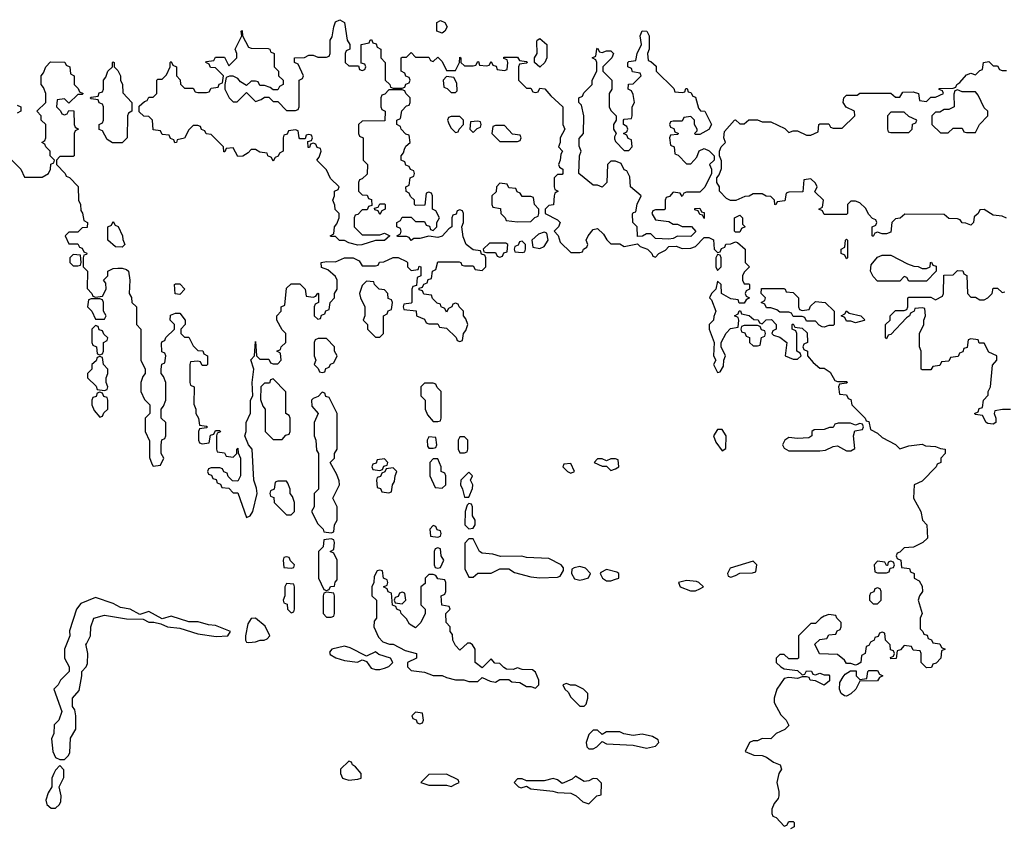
# Model space of a CAD drawing. Header units: inches. Extents: x 2701323 to 2964515, y 494916 to 722124.
# Tile 453 of 656: x 2831629 to 2836060, y 622744 to 626382. Entities that reach past the tile are written whole.
import ezdxf

# ---------------------------------------------------------------- set-up
doc = ezdxf.new("R2010")
doc.units = ezdxf.units.IN
doc.header["$MEASUREMENT"] = 0
doc.layers.add('C8632', color=7, linetype='Continuous')

msp = doc.modelspace()

# ---------------------------------------------------------------- linework, layer by layer
at = {"layer": 'C8632', "color": 2, "elevation": 2}
for points in [[(2831594, 625750), (2831634, 625710), (2831650, 625674), (2831730, 625674), (2831758, 625690), (2831768, 625710), (2831768.4, 625731.6), (2831782, 625738), (2831786, 625750), (2831766, 625770), (2831766, 625790), (2831746, 625810), (2831742, 625822), (2831728, 625830), (2831742, 625838), (2831746, 625850), (2831746, 625910), (2831726, 625930), (2831726, 625950), (2831706, 625970), (2831746, 626010), (2831746, 626050), (2831736.4, 626076.4), (2831726, 626090), (2831726, 626130), (2831736.4, 626143.6), (2831746, 626170), (2831767.3, 626192.7), (2831831.6, 626191.6), (2831838, 626178), (2831854, 626170), (2831858, 626138), (2831874, 626130), (2831874, 626090), (2831892.7, 626072.7), (2831898, 626058), (2831914, 626050), (2831910, 626046), (2831890, 626046), (2831850, 626006), (2831830, 626026), (2831798, 626022), (2831794, 625990), (2831812.7, 625972.7), (2831818, 625958), (2831830, 625954), (2831842, 625958), (2831850, 625974), (2831872.7, 625972.7), (2831874, 625910), (2831878, 625898), (2831894, 625890), (2831878, 625882), (2831874, 625870), (2831874, 625770), (2831870, 625766), (2831810, 625766), (2831794, 625750), (2831794, 625730), (2831834, 625690), (2831838, 625678), (2831852.7, 625672.7), (2831891.6, 625631.6), (2831894, 625570), (2831902, 625550), (2831903.6, 625523.6), (2831911.6, 625511.6), (2831918, 625478), (2831934, 625470), (2831932.7, 625447.3), (2831910, 625446), (2831890, 625426), (2831850, 625426), (2831834, 625410), (2831850, 625374), (2831890, 625374), (2831898, 625358), (2831910, 625354), (2831918, 625338), (2831931.6, 625331.6), (2831930, 625326), (2831918, 625322), (2831914, 625310), (2831914, 625270), (2831934, 625250), (2831932.7, 625172.7), (2831954, 625150), (2831958, 625138), (2831970, 625134), (2832002, 625138), (2832018, 625170), (2832016.4, 625196.4), (2832006, 625210), (2832026, 625230), (2832026, 625250), (2832050, 625262), (2832070, 625264.7), (2832090, 625264.7), (2832110, 625258), (2832118, 625250), (2832124.7, 625210), (2832122, 625150), (2832131.6, 625131.6), (2832134, 625110), (2832154, 625090), (2832154, 625010), (2832174, 624990), (2832174, 624850), (2832194, 624810), (2832194, 624790), (2832183.6, 624776.4), (2832174, 624750), (2832174, 624710), (2832190, 624674), (2832214, 624650), (2832214, 624610), (2832194, 624590), (2832194, 624530), (2832212.7, 624487.3), (2832212.7, 624412.7), (2832223.6, 624383.6), (2832230, 624374), (2832262, 624378), (2832278, 624410), (2832266, 624430), (2832266, 624470), (2832268.4, 624491.6), (2832282, 624498), (2832286, 624510), (2832286, 624570), (2832266, 624590), (2832266, 624630), (2832276.4, 624643.6), (2832286, 624670), (2832286, 624750), (2832276.4, 624776.4), (2832266, 624790), (2832266, 624810), (2832268.4, 624831.6), (2832282, 624838), (2832286, 624870), (2832282, 624882), (2832268.4, 624888.4), (2832267.3, 624927.3), (2832270, 624934), (2832282, 624938), (2832287.3, 624952.7), (2832326, 624990), (2832326, 625010), (2832306, 625030), (2832307.3, 625052.7), (2832330, 625062), (2832350, 625062), (2832374, 625030), (2832374, 625010), (2832354, 624990), (2832354, 624970), (2832370, 624954), (2832390, 624954), (2832410, 624914), (2832430, 624894), (2832452.7, 624892.7), (2832458, 624878), (2832474, 624870), (2832474, 624830), (2832470, 624826), (2832450, 624826), (2832442, 624842), (2832430, 624846), (2832398, 624842), (2832394, 624830), (2832394, 624750), (2832398, 624738), (2832414, 624730), (2832412.7, 624652.7), (2832422, 624630), (2832422, 624610), (2832434, 624590), (2832438, 624558), (2832470, 624554), (2832474, 624550), (2832470, 624546), (2832438, 624542), (2832434, 624530), (2832434, 624490), (2832438, 624478), (2832450, 624474), (2832482, 624478), (2832487.3, 624512.7), (2832502, 624518), (2832510, 624534), (2832530, 624534), (2832532.7, 624527.3), (2832518, 624522), (2832514, 624510), (2832514, 624450), (2832518, 624438), (2832550, 624434), (2832558, 624418), (2832590, 624414), (2832606, 624430), (2832606, 624450), (2832610, 624454), (2832612.7, 624432.7), (2832622, 624410), (2832622, 624330), (2832610, 624306), (2832587.3, 624307.3), (2832567.3, 624327.3), (2832562, 624342), (2832547.3, 624347.3), (2832542, 624362), (2832530, 624366), (2832490, 624366), (2832478, 624362), (2832474, 624350), (2832478, 624338), (2832492.7, 624332.7), (2832498, 624318), (2832512.7, 624312.7), (2832518, 624298), (2832532.7, 624292.7), (2832538, 624278), (2832570, 624274), (2832590, 624254), (2832610, 624254), (2832650, 624142), (2832666, 624150), (2832678, 624170), (2832698, 624250), (2832694.6, 624274.6), (2832682, 624310), (2832675.3, 624450), (2832658, 624470), (2832642, 624510), (2832648, 624530), (2832648.7, 624570), (2832668.4, 624611.6), (2832668, 624670), (2832678, 624690), (2832675.3, 624750), (2832682, 624810), (2832668.9, 624851.1), (2832686, 624870), (2832690, 624934), (2832694, 624870), (2832710, 624854), (2832750, 624854), (2832758, 624838), (2832770, 624834), (2832790, 624834), (2832806, 624850), (2832802, 624882), (2832786, 624890), (2832802, 624898), (2832806, 624910), (2832826, 624930), (2832826, 624970), (2832810, 624986), (2832786, 625030), (2832786, 625050), (2832806, 625070), (2832806, 625090), (2832822, 625098), (2832830, 625174), (2832850, 625194), (2832890, 625194), (2832914, 625170), (2832918, 625138), (2832950, 625134), (2832962, 625138), (2832970, 625152), (2832974, 625150), (2832974, 625110), (2832958, 625102), (2832954, 625090), (2832954, 625050), (2832970, 625034), (2832982, 625038), (2832987.3, 625052.7), (2833002, 625058), (2833007.3, 625072.7), (2833022, 625078), (2833026, 625110), (2833046, 625130), (2833046, 625150), (2833058, 625170), (2833058, 625210), (2833050, 625226), (2833016.4, 625256.4), (2832987.3, 625267.3), (2832986, 625290), (2833010, 625294), (2833050, 625292), (2833090, 625311.3), (2833130, 625311.3), (2833156.9, 625296.9), (2833170, 625274), (2833230, 625274), (2833242, 625278), (2833248.4, 625291.6), (2833267.3, 625292.7), (2833310, 625312), (2833331.6, 625311.6), (2833370, 625294), (2833374, 625290), (2833374, 625270), (2833390, 625254), (2833422, 625258), (2833427.3, 625272.7), (2833434, 625270), (2833434, 625230), (2833418, 625222), (2833414, 625186), (2833398, 625182), (2833394, 625170), (2833394, 625110), (2833390, 625106), (2833358, 625102), (2833354, 625090), (2833358, 625078), (2833412.7, 625072.7), (2833414, 625050), (2833450, 625034), (2833458, 625018), (2833470, 625014), (2833510, 625014), (2833518, 624998), (2833550, 624994), (2833592.7, 624952.7), (2833598, 624938), (2833610, 624934), (2833622, 624938), (2833626, 624970), (2833636.4, 624983.6), (2833646, 625010), (2833636.4, 625036.4), (2833626, 625050), (2833626, 625070), (2833606, 625090), (2833602, 625102), (2833590, 625106), (2833578, 625102), (2833574, 625090), (2833558, 625082), (2833550, 625066), (2833542, 625082), (2833526, 625090), (2833522, 625102), (2833507.3, 625107.3), (2833487.3, 625127.3), (2833482, 625142), (2833447.3, 625147.3), (2833442, 625162), (2833427.3, 625167.3), (2833426, 625174), (2833442, 625178), (2833447.3, 625192.7), (2833462, 625198), (2833467.3, 625212.7), (2833482, 625218), (2833486, 625250), (2833502, 625258), (2833510, 625292), (2833607.3, 625292.7), (2833614, 625290), (2833618, 625278), (2833630, 625274), (2833670, 625274), (2833678, 625258), (2833710, 625254), (2833726, 625270), (2833726, 625310), (2833722, 625322), (2833707.3, 625327.3), (2833702, 625342), (2833670, 625346), (2833638, 625370), (2833625.2, 625405.2), (2833618, 625450), (2833626, 625470), (2833626, 625510), (2833622, 625522), (2833610, 625526), (2833598, 625522), (2833592.7, 625507.3), (2833578, 625502), (2833574, 625490), (2833574, 625450), (2833559.6, 625440.4), (2833530, 625408), (2833510, 625402), (2833470, 625408.7), (2833430, 625398), (2833402, 625398), (2833390, 625388), (2833382, 625402), (2833370, 625406), (2833330, 625406), (2833326, 625410), (2833342, 625418), (2833346, 625430), (2833342, 625442), (2833326, 625450), (2833326, 625470), (2833342, 625478), (2833350, 625494), (2833390, 625494), (2833410, 625474), (2833450, 625474), (2833458, 625458), (2833472.7, 625452.7), (2833478, 625438), (2833490, 625434), (2833506, 625450), (2833506, 625470), (2833518, 625490), (2833502, 625522), (2833486, 625530), (2833486, 625590), (2833482, 625602), (2833470, 625606), (2833458, 625602), (2833452.7, 625547.3), (2833410, 625546), (2833406, 625550), (2833406, 625570), (2833387.3, 625587.3), (2833382, 625602), (2833368.4, 625608.4), (2833366, 625630), (2833382, 625638), (2833386, 625670), (2833402, 625678), (2833406, 625690), (2833402, 625702), (2833387.3, 625707.3), (2833382, 625722), (2833367.3, 625727.3), (2833362, 625742), (2833346, 625750), (2833346, 625770), (2833356.4, 625783.6), (2833360.4, 625799.6), (2833367.3, 625812.7), (2833386, 625830), (2833382, 625862), (2833367.3, 625867.3), (2833346, 625890), (2833342, 625902), (2833326, 625910), (2833326, 625930), (2833342, 625938), (2833348.7, 625971.3), (2833370, 625994), (2833382, 625998), (2833386, 626010), (2833386, 626030), (2833366, 626050), (2833362, 626062), (2833350, 626066), (2833290, 626066), (2833272.7, 626047.3), (2833258, 626042), (2833254, 626030), (2833254, 625990), (2833258, 625978), (2833274, 625970), (2833272.7, 625927.3), (2833170, 625926), (2833154, 625910), (2833154, 625870), (2833158, 625858), (2833174, 625850), (2833174, 625750), (2833194, 625730), (2833192.7, 625687.3), (2833170, 625666), (2833158, 625662), (2833154, 625650), (2833154, 625610), (2833170, 625594), (2833192.7, 625592.7), (2833198, 625578), (2833212.7, 625572.7), (2833214, 625546), (2833198, 625542), (2833192.7, 625527.3), (2833170, 625526), (2833150, 625506), (2833138, 625502), (2833134, 625490), (2833134, 625450), (2833170, 625414), (2833250, 625414), (2833270, 625422), (2833294, 625410), (2833270, 625388), (2833230, 625388), (2833168.4, 625368.4), (2833150, 625368), (2833110, 625378), (2833090, 625388), (2833068.4, 625388.4), (2833050, 625406), (2833030, 625406), (2833026, 625410), (2833042, 625418), (2833046, 625450), (2833056.4, 625463.6), (2833066, 625490), (2833066, 625510), (2833048.4, 625528.4), (2833047.3, 625547.3), (2833038, 625570), (2833046, 625590), (2833046, 625610), (2833062, 625618), (2833066, 625630), (2833027.3, 625667.3), (2833010, 625706), (2832966, 625750), (2832976.4, 625763.6), (2832986, 625790), (2832982, 625802), (2832967.3, 625807.3), (2832962, 625822), (2832950, 625826), (2832938, 625822), (2832932.7, 625807.3), (2832927.3, 625807.3), (2832926, 625834), (2832942, 625838), (2832946, 625850), (2832942, 625862), (2832930, 625866), (2832918, 625862), (2832914, 625846), (2832890, 625846), (2832886, 625850), (2832882, 625882), (2832870, 625886), (2832838, 625882), (2832832.7, 625867.3), (2832818, 625862), (2832814, 625850), (2832814, 625790), (2832798, 625782), (2832792.7, 625767.3), (2832778, 625762), (2832770, 625746), (2832762, 625762), (2832746, 625770), (2832742, 625782), (2832710, 625786), (2832690, 625798), (2832670, 625798), (2832656.9, 625783.1), (2832632.7, 625767.3), (2832610, 625766), (2832590, 625806), (2832558, 625802), (2832552.7, 625787.3), (2832547.3, 625787.3), (2832546, 625810), (2832490, 625866), (2832468.4, 625868.4), (2832462, 625882), (2832447.3, 625887.3), (2832442, 625902), (2832430, 625906), (2832410, 625906), (2832390, 625886), (2832371.1, 625848.9), (2832338, 625842), (2832334, 625830), (2832327.3, 625827.3), (2832322, 625842), (2832307.3, 625847.3), (2832302, 625862), (2832270, 625866), (2832262, 625882), (2832230, 625886), (2832226, 625930), (2832210, 625946), (2832188.4, 625948.4), (2832167.3, 625967.3), (2832167.3, 625992.7), (2832190, 626014), (2832202, 626018), (2832210, 626034), (2832230, 626034), (2832246, 626050), (2832246, 626110), (2832250, 626114), (2832270, 626114), (2832290, 626134), (2832306, 626170), (2832306, 626190), (2832310, 626194), (2832318, 626178), (2832334, 626170), (2832334, 626130), (2832351.6, 626111.6), (2832352.7, 626092.7), (2832370, 626074), (2832410, 626074), (2832418, 626058), (2832430, 626054), (2832470, 626054), (2832482, 626058), (2832490, 626074), (2832522, 626078), (2832527.3, 626092.7), (2832542, 626098), (2832546, 626130), (2832510, 626166), (2832487.3, 626167.3), (2832482, 626182), (2832466, 626190), (2832470, 626194), (2832502, 626198), (2832510, 626214), (2832550, 626214), (2832570, 626174), (2832606, 626210), (2832606, 626230), (2832598, 626250), (2832628, 626310), (2832626, 626330), (2832630, 626334), (2832632, 626310), (2832658, 626258), (2832670, 626254), (2832747.3, 626252.7), (2832754, 626250), (2832758, 626238), (2832774, 626230), (2832774, 626170), (2832794, 626150), (2832794, 626130), (2832814, 626110), (2832814, 626090), (2832798, 626082), (2832790, 626066), (2832770, 626066), (2832756.4, 626076.4), (2832730, 626086), (2832710, 626086), (2832702, 626102), (2832690, 626106), (2832670, 626106), (2832650, 626086), (2832623.1, 626103.1), (2832610, 626118), (2832590, 626128), (2832572.7, 626127.3), (2832558, 626122), (2832552, 626090), (2832552, 626070), (2832572, 626030), (2832590, 626012), (2832607.3, 626012.7), (2832650, 626054), (2832690, 626014), (2832716.4, 626023.6), (2832730, 626034), (2832750, 626034), (2832770, 626014), (2832790, 626014), (2832830, 625974), (2832870, 625974), (2832882, 625978), (2832886, 625990), (2832886, 626110), (2832902, 626118), (2832906, 626130), (2832882, 626182), (2832866, 626190), (2832866, 626210), (2832910, 626212), (2832930, 626222), (2832950, 626222), (2832970, 626214), (2833010, 626214), (2833022, 626218), (2833026, 626230), (2833026, 626290), (2833034.6, 626305.4), (2833042, 626350), (2833050, 626372), (2833070, 626382), (2833091.3, 626370), (2833102, 626290), (2833114, 626270), (2833114, 626250), (2833098, 626242), (2833094, 626230), (2833094, 626190), (2833110, 626174), (2833154, 626174), (2833158, 626158), (2833170, 626154), (2833182, 626158), (2833186, 626170), (2833182, 626182), (2833166, 626186), (2833166, 626270), (2833202, 626278), (2833206, 626290), (2833212.7, 626292.7), (2833218, 626278), (2833232.7, 626272.7), (2833238, 626258), (2833254, 626250), (2833254, 626210), (2833274, 626190), (2833274, 626110), (2833294, 626090), (2833298, 626078), (2833310, 626074), (2833350, 626074), (2833362, 626078), (2833367.3, 626092.7), (2833382, 626098), (2833386, 626110), (2833382, 626122), (2833367.3, 626127.3), (2833362, 626142), (2833346, 626150), (2833346, 626210), (2833350, 626214), (2833370, 626214), (2833390, 626234), (2833410, 626214), (2833470, 626214), (2833478, 626198), (2833490, 626194), (2833510, 626214), (2833530, 626194), (2833550, 626154), (2833590, 626154), (2833608, 626190), (2833610, 626214), (2833614, 626210), (2833614, 626190), (2833630, 626174), (2833670, 626174), (2833682, 626178), (2833690, 626194), (2833694, 626194), (2833698, 626178), (2833730, 626174), (2833742, 626178), (2833750, 626194), (2833758, 626178), (2833772.7, 626172.7), (2833778, 626158), (2833810, 626154), (2833822, 626158), (2833826, 626190), (2833822, 626202), (2833807.3, 626207.3), (2833807.3, 626212.7), (2833870, 626214), (2833878, 626198), (2833910, 626194), (2833914, 626190), (2833910, 626186), (2833878, 626182), (2833874, 626170), (2833874, 626110), (2833910, 626074), (2833930, 626074), (2833938, 626058), (2833950, 626054), (2833962, 626058), (2833970, 626074), (2833991.6, 626071.6), (2834019.6, 626039.6), (2834074, 625990), (2834074, 625910), (2834082, 625890), (2834062, 625850), (2834062, 625830), (2834054, 625810), (2834072, 625790), (2834063.6, 625776.4), (2834062, 625750), (2834054, 625730), (2834058, 625718), (2834074, 625710), (2834074, 625690), (2834070, 625686), (2834050, 625686), (2834034, 625670), (2834034, 625630), (2834038, 625618), (2834052, 625610), (2834038, 625602), (2834034, 625590), (2834031.6, 625548.4), (2834010, 625546), (2833994, 625530), (2833994, 625510), (2834050, 625482), (2834062, 625470), (2834054, 625450), (2834034, 625430), (2834051.6, 625411.6), (2834061, 625381), (2834110, 625334), (2834150, 625334), (2834162, 625338), (2834166, 625350), (2834182, 625358), (2834186, 625370), (2834178, 625390), (2834188, 625410), (2834210, 625438), (2834230, 625442), (2834256.9, 625416.9), (2834271.6, 625391.6), (2834290, 625374), (2834330, 625374), (2834350, 625362), (2834410, 625374), (2834422, 625362), (2834454, 625350), (2834474, 625330), (2834478, 625318), (2834490, 625314), (2834506, 625330), (2834534.6, 625345.4), (2834550, 625362), (2834583.6, 625363.6), (2834610, 625352), (2834650, 625354), (2834670, 625362), (2834710, 625402), (2834730, 625402), (2834751.1, 625391.1), (2834754, 625350), (2834770, 625334), (2834782, 625338), (2834787.3, 625352.7), (2834802, 625358), (2834807.3, 625372.7), (2834830, 625374), (2834850, 625382), (2834859.6, 625379.6), (2834894, 625350), (2834894, 625290), (2834914, 625270), (2834890, 625246), (2834882, 625230), (2834882, 625210), (2834890, 625194), (2834910, 625194), (2834914, 625190), (2834914, 625170), (2834898, 625162), (2834894, 625150), (2834898, 625138), (2834914, 625130), (2834898, 625122), (2834890, 625106), (2834867.3, 625107.3), (2834862, 625122), (2834830, 625126), (2834788, 625150), (2834786, 625190), (2834770, 625206), (2834762, 625170), (2834742, 625150), (2834734, 625130), (2834742, 625122), (2834762, 625070), (2834752.7, 625047.3), (2834752, 625030), (2834732, 625010), (2834732, 624990), (2834754, 624930), (2834752, 624870), (2834762, 624850), (2834752, 624830), (2834770, 624794), (2834782, 624798), (2834796.4, 624823.6), (2834798, 624850), (2834806, 624870), (2834786, 624910), (2834786, 624930), (2834808.4, 624971.6), (2834827.3, 624992.7), (2834862, 624998), (2834866, 625030), (2834862, 625042), (2834846, 625050), (2834862, 625058), (2834867.3, 625072.7), (2834872.7, 625072.7), (2834878, 625058), (2834911.6, 625051.6), (2834932.7, 625032.7), (2834951.6, 625031.6), (2834958, 625018), (2834970, 625014), (2834988.4, 625031.6), (2835012.7, 625032.7), (2835034, 625010), (2835034, 624990), (2835018, 624982), (2835014, 624970), (2835022, 624962), (2835050, 624954), (2835082, 624930), (2835074, 624870), (2835110, 624854), (2835130, 624854), (2835146, 624870), (2835142, 624882), (2835126, 624890), (2835126, 624970), (2835122, 624982), (2835106, 624990), (2835106, 625010), (2835110, 625014), (2835118, 624998), (2835150, 624994), (2835172.7, 624972.7), (2835174, 624930), (2835158, 624922), (2835154, 624910), (2835158, 624898), (2835174, 624890), (2835174, 624870), (2835199.6, 624839.6), (2835230, 624814), (2835250, 624814), (2835276.9, 624796.9), (2835298, 624758), (2835310, 624754), (2835350, 624754), (2835354, 624750), (2835350, 624746), (2835318, 624742), (2835314, 624730), (2835318, 624698), (2835350, 624694), (2835358, 624678), (2835370, 624674), (2835374, 624650), (2835434, 624590), (2835438, 624578), (2835450, 624574), (2835458, 624538), (2835490, 624522), (2835510, 624502), (2835570.9, 624470.9), (2835590, 624452), (2835630, 624464.7), (2835690, 624472), (2835705.4, 624465.4), (2835750, 624462), (2835772.7, 624452.7), (2835794, 624450), (2835794, 624430), (2835774, 624410), (2835774, 624390), (2835758, 624382), (2835754, 624370), (2835690, 624306), (2835654, 624290), (2835652, 624230), (2835684.7, 624170), (2835692, 624130), (2835712, 624110), (2835714, 624050), (2835694, 624030), (2835651.6, 624008.4), (2835610, 624006), (2835590, 623986), (2835578, 623982), (2835574, 623970), (2835578, 623958), (2835594, 623950), (2835598, 623918), (2835632.7, 623912.7), (2835638, 623898), (2835654, 623890), (2835654, 623870), (2835676.9, 623856.9), (2835690, 623834), (2835691.3, 623810), (2835678, 623790), (2835672, 623770), (2835691, 623710), (2835682, 623690), (2835682, 623642), (2835694, 623630), (2835698, 623618), (2835712.7, 623612.7), (2835718, 623598), (2835732.7, 623592.7), (2835738, 623578), (2835770, 623574), (2835778, 623558), (2835794, 623550), (2835778, 623542), (2835774, 623510), (2835752.7, 623487.3), (2835738, 623482), (2835732.7, 623467.3), (2835710, 623466), (2835686, 623490), (2835686, 623530), (2835682, 623542), (2835650, 623546), (2835642, 623562), (2835610, 623566), (2835592.7, 623547.3), (2835578, 623542), (2835572.7, 623507.3), (2835550, 623506), (2835547.3, 623512.7), (2835562, 623518), (2835566, 623530), (2835562, 623542), (2835547.3, 623547.3), (2835546, 623570), (2835526, 623590), (2835522, 623622), (2835510, 623626), (2835498, 623622), (2835492.7, 623607.3), (2835478, 623602), (2835474, 623590), (2835458, 623582), (2835450, 623566), (2835438, 623562), (2835434, 623530), (2835418, 623522), (2835414, 623490), (2835399.6, 623480.4), (2835390, 623478), (2835370, 623486), (2835350, 623486), (2835340.4, 623500.4), (2835310, 623526), (2835228.4, 623528.4), (2835207.3, 623572.7), (2835230, 623594), (2835262, 623598), (2835270, 623614), (2835302, 623618), (2835307.3, 623632.7), (2835322, 623638), (2835326, 623650), (2835326, 623670), (2835306, 623690), (2835302, 623702), (2835270, 623706), (2835250, 623698), (2835234, 623690), (2835210, 623666), (2835190, 623666), (2835134, 623610), (2835134, 623510), (2835130, 623506), (2835090, 623506), (2835070, 623526), (2835050, 623526), (2835034, 623510), (2835034, 623490), (2835054, 623470), (2835070, 623462), (2835130, 623454), (2835150, 623434), (2835162, 623438), (2835170, 623452), (2835191.6, 623451.6), (2835198, 623438), (2835210, 623434), (2835230, 623442), (2835250, 623434), (2835270, 623434), (2835274, 623430), (2835272.7, 623407.3), (2835250, 623388), (2835210, 623408), (2835186, 623410), (2835182, 623422), (2835170, 623426), (2835150, 623426), (2835130, 623418), (2835090, 623422), (2835070, 623418), (2835036, 623370), (2835024.7, 623330), (2835024.7, 623310), (2835054.4, 623254.4), (2835078, 623230), (2835090, 623206), (2835071.6, 623188.4), (2835034, 623170), (2835010, 623146), (2834970, 623148), (2834950, 623138), (2834930, 623138), (2834914, 623130), (2834894, 623090), (2834932.7, 623072.7), (2834970, 623072), (2834990, 623064.7), (2835022, 623042), (2835052, 623030), (2835058, 623010), (2835044.7, 622990), (2835036, 622950), (2835046, 622910), (2835044.7, 622890), (2835042, 622878), (2835023.6, 622856.4), (2835014, 622830), (2835014, 622810), (2835018, 622798), (2835032.7, 622792.7), (2835070, 622754), (2835082, 622758), (2835090, 622774), (2835110, 622774), (2835114, 622770), (2835114, 622750), (2835098, 622742)], [(2836070, 625488.7), (2836050, 625498), (2836010, 625502), (2835970, 625528), (2835950, 625526), (2835942, 625510), (2835924.7, 625495.3), (2835922, 625470), (2835910, 625458), (2835887.3, 625467.3), (2835870, 625468), (2835862, 625482), (2835850, 625486), (2835810, 625488), (2835790, 625506), (2835612.7, 625507.3), (2835591.6, 625488.4), (2835570, 625486), (2835554, 625470), (2835550, 625426), (2835530, 625418), (2835510, 625418), (2835490, 625426), (2835478, 625422), (2835470, 625406), (2835466, 625410), (2835466, 625450), (2835482, 625458), (2835486, 625470), (2835482, 625482), (2835467.3, 625487.3), (2835450, 625506), (2835434.6, 625534.6), (2835410, 625558), (2835390, 625566), (2835370, 625566), (2835354, 625550), (2835354, 625510), (2835350, 625506), (2835250, 625506), (2835242, 625522), (2835226, 625530), (2835242, 625538), (2835246, 625570), (2835207.3, 625607.3), (2835218, 625630), (2835210, 625646), (2835190, 625666), (2835158, 625662), (2835152.7, 625607.3), (2835090, 625606), (2835078, 625602), (2835072.7, 625567.3), (2835038, 625562), (2835031.6, 625548.4), (2835028, 625550), (2835026, 625570), (2835010, 625586), (2834988.4, 625588.4), (2834970, 625598), (2834930, 625598), (2834911.6, 625588.4), (2834892.7, 625587.3), (2834851.6, 625568.4), (2834828.4, 625568.4), (2834810, 625578), (2834778, 625610), (2834778, 625630), (2834766, 625650), (2834766, 625670), (2834776.4, 625683.6), (2834787.3, 625712.7), (2834787.3, 625747.3), (2834778, 625770), (2834778, 625790), (2834786, 625810), (2834806, 625830), (2834798, 625850), (2834800.4, 625879.6), (2834846, 625930), (2834850, 625932), (2834870, 625914), (2834890, 625914), (2834910, 625932), (2834950, 625932), (2834970, 625922), (2835010, 625922), (2835072.7, 625892.7), (2835090, 625874), (2835110, 625882), (2835130, 625882), (2835170, 625862), (2835190, 625862), (2835222, 625878), (2835226, 625910), (2835230, 625914), (2835270, 625914), (2835278, 625898), (2835290, 625894), (2835330, 625894), (2835388, 625950), (2835386, 625970), (2835349, 625989), (2835335.3, 626010), (2835338, 626030), (2835350, 626042), (2835398, 626042), (2835410, 626052), (2835550, 626051.3), (2835570, 626034), (2835590, 626034), (2835604, 626056), (2835650, 626058), (2835674, 626050), (2835678, 626018), (2835710, 626014), (2835730, 626034), (2835750, 626034), (2835786, 626050), (2835782, 626062), (2835767.3, 626067.3), (2835767.3, 626072.7), (2835830, 626074), (2835842, 626078), (2835846, 626090), (2835860.4, 626099.6), (2835890, 626134), (2835910, 626142), (2835930, 626134), (2835950, 626154), (2835962, 626158), (2835966, 626190), (2835990, 626194), (2836010, 626174), (2836030, 626174), (2836038, 626158), (2836050, 626154), (2836070, 626154)], [(2831618, 625998), (2831634, 625990), (2831634, 625970), (2831618, 625962)], [(2836088.4, 624628.4), (2836051.6, 624628.4), (2836018, 624622), (2836014, 624610), (2836022, 624590), (2836022, 624570), (2836010, 624562), (2835985.2, 624565.2), (2835978, 624570), (2835962, 624602), (2835930, 624606), (2835926, 624610), (2835942, 624618), (2835947.3, 624632.7), (2835962, 624638), (2835966, 624670), (2835987.3, 624692.7), (2835988, 624710), (2835998, 624730), (2836007.3, 624827.3), (2836026, 624850), (2836026, 624870), (2835990, 624886), (2835970, 624926), (2835947.3, 624927.3), (2835942, 624942), (2835910, 624946), (2835898, 624942), (2835892.7, 624907.3), (2835878, 624902), (2835872.7, 624887.3), (2835858, 624882), (2835852.7, 624867.3), (2835818, 624862), (2835810, 624846), (2835778, 624842), (2835770, 624826), (2835738, 624822), (2835730, 624806), (2835690, 624806), (2835686, 624810), (2835686, 624890), (2835678, 624910), (2835678, 624970), (2835698, 625010), (2835698, 625030), (2835706, 625050), (2835702, 625082), (2835690, 625086), (2835658, 625082), (2835654, 625070), (2835638, 625062), (2835634, 625050), (2835619.6, 625040.4), (2835550, 624966), (2835538, 624962), (2835530, 624946), (2835526, 624950), (2835526, 625010), (2835546, 625030), (2835546, 625050), (2835570, 625074), (2835610, 625074), (2835622, 625078), (2835626, 625090), (2835626, 625130), (2835630, 625134), (2835730, 625134), (2835750, 625122), (2835782, 625138), (2835786, 625150), (2835787.3, 625232.7), (2835830, 625234), (2835850, 625254), (2835872.7, 625252.7), (2835878, 625238), (2835891.6, 625231.6), (2835894, 625150), (2835910, 625134), (2835930, 625134), (2835950, 625122), (2835970, 625122), (2835986, 625130), (2836006, 625150), (2836010, 625174), (2836030, 625174), (2836050, 625154), (2836062, 625158)]]:
    msp.add_lwpolyline(points, dxfattribs=at)
for points in [[(2833530, 626322), (2833506, 626330), (2833506, 626370), (2833522, 626378), (2833542, 626370), (2833552, 626350), (2833542, 626330)], [(2834610, 626054), (2834622, 626058), (2834627.3, 626072.7), (2834632.7, 626072.7), (2834638, 626058), (2834650, 626054), (2834658, 626038), (2834670, 626034), (2834683.6, 625983.6), (2834692.7, 625972.7), (2834712, 625970), (2834742, 625910), (2834730, 625888), (2834690, 625866), (2834670, 625866), (2834666, 625870), (2834678, 625882), (2834678, 625890), (2834666, 625910), (2834666, 625930), (2834650, 625946), (2834618, 625942), (2834610, 625926), (2834570, 625926), (2834558, 625922), (2834554, 625910), (2834558, 625898), (2834572.7, 625892.7), (2834578, 625878), (2834594, 625870), (2834590, 625866), (2834558, 625862), (2834554, 625850), (2834558, 625818), (2834574, 625810), (2834578, 625778), (2834592.7, 625772.7), (2834630, 625734), (2834650, 625734), (2834676.4, 625763.6), (2834687.3, 625792.7), (2834710, 625802), (2834731.6, 625791.6), (2834754, 625770), (2834754, 625750), (2834734, 625730), (2834742, 625710), (2834742, 625690), (2834711.6, 625628.4), (2834690, 625606), (2834630, 625606), (2834618, 625602), (2834610, 625586), (2834602, 625602), (2834570, 625606), (2834552.7, 625587.3), (2834538, 625582), (2834534, 625570), (2834534, 625530), (2834530, 625526), (2834490, 625526), (2834478, 625522), (2834474, 625510), (2834490, 625482), (2834550, 625474), (2834570, 625462), (2834590, 625462), (2834610, 625452), (2834651.6, 625451.6), (2834671.3, 625428.7), (2834650, 625406), (2834590, 625408), (2834570, 625398), (2834550, 625395.3), (2834490, 625398), (2834470, 625418), (2834450, 625418), (2834431.6, 625408.4), (2834410, 625406), (2834408, 625450), (2834388, 625470), (2834387.3, 625507.3), (2834390, 625514), (2834402, 625518), (2834408.4, 625551.6), (2834426, 625590), (2834378, 625630), (2834375.3, 625675.3), (2834362, 625702), (2834350, 625706), (2834335.3, 625735.3), (2834310, 625746), (2834290, 625746), (2834274, 625730), (2834271.3, 625650), (2834250, 625628), (2834230, 625638), (2834210, 625638), (2834146, 625690), (2834148.7, 625770), (2834155.3, 625790), (2834147.3, 625812.7), (2834147.3, 625847.3), (2834166, 625870), (2834168, 625950), (2834158, 625998), (2834146, 626010), (2834146, 626030), (2834162, 626038), (2834167.3, 626052.7), (2834206, 626090), (2834206, 626110), (2834226, 626150), (2834226, 626190), (2834222, 626202), (2834206, 626210), (2834222, 626218), (2834226, 626250), (2834230, 626254), (2834238, 626238), (2834250, 626234), (2834270, 626242), (2834290, 626242), (2834302, 626230), (2834294, 626210), (2834254, 626170), (2834254, 626150), (2834294, 626110), (2834294, 626070), (2834282, 626050), (2834282, 625990), (2834290, 625974), (2834314, 625950), (2834314, 625930), (2834302, 625910), (2834302, 625890), (2834314, 625870), (2834305.4, 625854.6), (2834305.4, 625845.4), (2834310, 625834), (2834350, 625794), (2834370, 625794), (2834386, 625810), (2834382, 625842), (2834367.3, 625847.3), (2834362, 625862), (2834346, 625870), (2834362, 625878), (2834366, 625890), (2834362, 625902), (2834346, 625910), (2834346, 625930), (2834350, 625934), (2834382, 625938), (2834386, 625950), (2834386, 625990), (2834395.3, 626010), (2834390, 626046), (2834382, 626062), (2834368, 626070), (2834368.4, 626091.6), (2834390, 626094), (2834426, 626130), (2834422, 626142), (2834387.3, 626147.3), (2834382, 626162), (2834366, 626170), (2834366, 626190), (2834370, 626194), (2834402, 626198), (2834408, 626230), (2834428, 626270), (2834422, 626310), (2834430, 626331.3), (2834452, 626330), (2834462, 626310), (2834462, 626250), (2834454, 626230), (2834458, 626198), (2834470, 626194), (2834492.7, 626172.7), (2834494, 626150), (2834572.7, 626072.7), (2834578, 626058)], [(2833970, 626168), (2833946, 626190), (2833946, 626210), (2833958, 626230), (2833956.4, 626283.6), (2833958, 626290), (2833970, 626298), (2834002, 626270), (2834002, 626210), (2833992, 626190)], [(2832047.3, 625827.3), (2832023.1, 625843.1), (2832002, 625882), (2831987.3, 625887.3), (2831986, 625910), (2832002, 625918), (2832006, 625930), (2832006, 625990), (2832002, 626002), (2831987.3, 626007.3), (2831982, 626022), (2831950, 626026), (2831946, 626030), (2831950, 626034), (2831982, 626038), (2831987.3, 626052.7), (2832002, 626058), (2832006, 626070), (2832006, 626110), (2832016.4, 626123.6), (2832026, 626150), (2832046, 626170), (2832046, 626190), (2832050, 626192), (2832054, 626190), (2832054, 626170), (2832070, 626154), (2832082, 626130), (2832082, 626110), (2832092, 626090), (2832092.7, 626052.7), (2832134, 626010), (2832134, 625970), (2832118, 625962), (2832114, 625950), (2832112, 625850), (2832090, 625828)], [(2833550, 626126), (2833534, 626110), (2833538, 626078), (2833552.7, 626072.7), (2833570, 626054), (2833590, 626054), (2833598, 626062), (2833596.4, 626096.4), (2833582, 626122)], [(2835850, 626066), (2835838, 626062), (2835832.7, 626047.3), (2835834, 625990), (2835810, 625978), (2835790, 625978), (2835770, 625966), (2835750, 625966), (2835734, 625950), (2835734, 625910), (2835772.7, 625872.7), (2835807.3, 625872.7), (2835830, 625894), (2835870, 625894), (2835878, 625878), (2835890, 625874), (2835930, 625874), (2835948, 625910), (2835986, 625950), (2835986, 625970), (2835970, 625986), (2835943.1, 626043.1), (2835930, 626058), (2835870, 626058)], [(2833610, 625946), (2833570, 625946), (2833558, 625942), (2833554, 625930), (2833562, 625910), (2833570, 625894), (2833590, 625874), (2833602, 625878), (2833606, 625890), (2833626, 625910), (2833626, 625930)], [(2833690, 625926), (2833658, 625922), (2833654, 625890), (2833670, 625874), (2833687.3, 625892.7), (2833702, 625898), (2833706, 625910), (2833702, 625922)], [(2835610, 625966), (2835550, 625966), (2835534, 625950), (2835534, 625890), (2835538, 625878), (2835550, 625874), (2835630, 625874), (2835646, 625890), (2835647.3, 625912.7), (2835662, 625918), (2835666, 625930), (2835630, 625946)], [(2833810, 625906), (2833770, 625906), (2833758, 625902), (2833754, 625870), (2833790, 625834), (2833870, 625834), (2833882, 625838), (2833886, 625850), (2833882, 625862), (2833847.3, 625867.3)], [(2833790, 625646), (2833774, 625630), (2833772.7, 625607.3), (2833754, 625590), (2833754, 625550), (2833758, 625538), (2833792.7, 625532.7), (2833794, 625510), (2833814, 625490), (2833818, 625478), (2833870, 625472), (2833930, 625474), (2833947.3, 625492.7), (2833962, 625498), (2833966, 625510), (2833966, 625530), (2833946, 625550), (2833942, 625582), (2833930, 625586), (2833890, 625586), (2833882, 625602), (2833867.3, 625607.3), (2833862, 625622), (2833830, 625626), (2833822, 625642)], [(2833250, 625506), (2833242, 625522), (2833227.3, 625527.3), (2833226, 625534), (2833242, 625538), (2833250, 625554), (2833270, 625554), (2833274, 625550), (2833274, 625530), (2833258, 625522)], [(2834710, 625488), (2834702, 625502), (2834690, 625506), (2834682, 625522), (2834667.3, 625527.3), (2834667.3, 625532.7), (2834690, 625534), (2834698, 625518), (2834710, 625514)], [(2834850, 625426), (2834846, 625430), (2834846, 625490), (2834870, 625502), (2834882, 625490), (2834882, 625462), (2834894, 625450), (2834878, 625442), (2834870, 625426)], [(2832090, 625358), (2832060.4, 625360.4), (2832026, 625390), (2832026, 625450), (2832042, 625458), (2832050, 625474), (2832058, 625458), (2832071.6, 625451.6), (2832092, 625410), (2832092.7, 625392.7), (2832102, 625370)], [(2833990, 625426), (2833963.6, 625416.4), (2833934, 625390), (2833938, 625358), (2833970, 625352), (2833990, 625362), (2834008, 625390), (2834002, 625422)], [(2835350, 625306), (2835342, 625322), (2835326, 625330), (2835326, 625350), (2835342, 625358), (2835346, 625390), (2835350, 625394), (2835354, 625390), (2835354, 625310)], [(2833816.4, 625376.4), (2833743.6, 625376.4), (2833714, 625350), (2833718, 625338), (2833730, 625334), (2833770, 625334), (2833778, 625318), (2833790, 625314), (2833802, 625318), (2833807.3, 625332.7), (2833822, 625338), (2833826, 625370)], [(2833890, 625386), (2833878, 625382), (2833872.7, 625367.3), (2833858, 625362), (2833854, 625350), (2833858, 625338), (2833890, 625334), (2833902, 625338), (2833906, 625350), (2833906, 625370)], [(2831870, 625326), (2831854, 625310), (2831854, 625290), (2831870, 625274), (2831890, 625274), (2831902, 625278), (2831906, 625290), (2831902, 625322)], [(2834770, 625326), (2834762, 625310), (2834762, 625270), (2834770, 625254), (2834786, 625270), (2834786, 625310), (2834782, 625322)], [(2835690, 625262), (2835710, 625262), (2835726, 625270), (2835728, 625290), (2835731.6, 625291.6), (2835738, 625278), (2835752.7, 625272.7), (2835754, 625250), (2835710, 625206), (2835630, 625206), (2835622, 625222), (2835610, 625226), (2835590, 625206), (2835490, 625206), (2835470, 625226), (2835458, 625250), (2835460.4, 625279.6), (2835490, 625314), (2835510, 625322), (2835550, 625322), (2835623.6, 625283.6), (2835652.7, 625272.7), (2835671.6, 625271.6)], [(2832350, 625146), (2832328.4, 625148.4), (2832326, 625190), (2832330, 625194), (2832350, 625194), (2832372, 625170)], [(2833190, 625206), (2833170, 625186), (2833158, 625150), (2833162, 625130), (2833182, 625090), (2833182, 625050), (2833174, 625030), (2833194, 625010), (2833194, 624990), (2833230, 624954), (2833250, 624954), (2833266, 624970), (2833266, 625050), (2833282, 625058), (2833287.3, 625072.7), (2833302, 625078), (2833306, 625110), (2833302, 625122), (2833287.3, 625127.3), (2833286, 625150), (2833270, 625166), (2833246, 625170), (2833226, 625190), (2833222, 625202)], [(2835150, 625074), (2835182, 625078), (2835187.3, 625092.7), (2835210, 625114), (2835254, 625110), (2835294, 625070), (2835294, 625010), (2835290, 625006), (2835270, 625006), (2835250, 624998), (2835240.4, 625000.4), (2835227.3, 625007.3), (2835210, 625026), (2835170, 625026), (2835162, 625042), (2835150, 625046), (2835110, 625046), (2835102, 625062), (2835090, 625066), (2835050, 625066), (2835036.4, 625076.4), (2835010, 625086), (2834990, 625086), (2834982, 625102), (2834966, 625110), (2834982, 625118), (2834986, 625130), (2834966, 625150), (2834967.3, 625172.7), (2835067.3, 625172.7), (2835074, 625170), (2835078, 625158), (2835110, 625154), (2835134, 625130), (2835134, 625090), (2835138, 625078)], [(2831990, 625126), (2831950, 625126), (2831938, 625122), (2831934, 625090), (2831954, 625070), (2831970, 625034), (2832010, 625034), (2832018, 625050), (2832006, 625070), (2832006, 625110), (2832002, 625122)], [(2835390, 625018), (2835370, 625026), (2835350, 625026), (2835342, 625042), (2835326, 625050), (2835342, 625058), (2835350, 625072), (2835362, 625062), (2835414, 625050), (2835432, 625032), (2835430, 625028)], [(2831970, 625006), (2831954, 624990), (2831954, 624930), (2831958, 624918), (2831974, 624910), (2831978, 624878), (2831990, 624874), (2832002, 624878), (2832006, 624890), (2832006, 624930), (2832022, 624938), (2832026, 624950), (2832007.3, 624967.3), (2832002, 624982), (2831987.3, 624987.3), (2831982, 625002)], [(2834950, 625006), (2834890, 625006), (2834878, 625002), (2834874, 624990), (2834878, 624978), (2834892.7, 624972.7), (2834898, 624958), (2834912.7, 624952.7), (2834914, 624930), (2834930, 624914), (2834950, 624914), (2834962, 624918), (2834967.3, 624952.7), (2834982, 624958), (2834986, 624970), (2834982, 624982), (2834967.3, 624987.3), (2834962, 625002)], [(2833010, 624948), (2832972.7, 624947.3), (2832958, 624942), (2832954, 624930), (2832954, 624870), (2832962, 624850), (2832954, 624830), (2832972.7, 624812.7), (2832978, 624798), (2832990, 624794), (2833002, 624798), (2833007.3, 624812.7), (2833022, 624818), (2833027.3, 624832.7), (2833042, 624838), (2833058, 624870), (2833046, 624890), (2833046, 624910)], [(2831990, 624866), (2831978, 624862), (2831972.7, 624847.3), (2831954, 624830), (2831954, 624810), (2831934, 624790), (2831934, 624770), (2831972.7, 624732.7), (2831978, 624718), (2832010, 624714), (2832022, 624718), (2832026, 624730), (2832018, 624750), (2832018, 624770), (2832026, 624790), (2832026, 624810), (2832006, 624830), (2832002, 624862)], [(2832770, 624766), (2832758, 624762), (2832752.7, 624747.3), (2832730, 624746), (2832714, 624730), (2832712.7, 624672.7), (2832723.6, 624643.6), (2832734, 624630), (2832734, 624530), (2832770, 624494), (2832810, 624494), (2832827.3, 624512.7), (2832842, 624518), (2832846, 624530), (2832846, 624590), (2832842, 624602), (2832826, 624610), (2832827.3, 624707.3)], [(2833490, 624746), (2833450, 624746), (2833434, 624730), (2833434, 624690), (2833454, 624670), (2833454, 624630), (2833463.6, 624603.6), (2833490, 624574), (2833510, 624574), (2833522, 624578), (2833526, 624590), (2833526, 624710), (2833507.3, 624727.3), (2833502, 624742)], [(2831990, 624706), (2831978, 624702), (2831972.7, 624687.3), (2831958, 624682), (2831954, 624670), (2831954, 624650), (2831963.6, 624623.6), (2831990, 624594), (2832002, 624598), (2832007.3, 624612.7), (2832026, 624630), (2832026, 624670), (2832022, 624682), (2832007.3, 624687.3), (2832002, 624702)], [(2832990, 624706), (2832972.7, 624687.3), (2832950, 624678), (2832942, 624670), (2832943.6, 624643.6), (2832972, 624610), (2832954, 624570), (2832954, 624510), (2832962, 624490), (2832965.4, 624445.4), (2832974, 624430), (2832974, 624270), (2832954, 624250), (2832954, 624190), (2832942, 624170), (2832970, 624114), (2832994, 624090), (2832998, 624078), (2833030, 624074), (2833042, 624078), (2833046, 624110), (2833058, 624130), (2833058, 624190), (2833038, 624230), (2833068, 624290), (2833067.3, 624307.3), (2833056.4, 624336.4), (2833026, 624390), (2833046, 624410), (2833046, 624430), (2833058, 624450), (2833058, 624610), (2833022, 624682), (2833007.3, 624687.3), (2833002, 624702)], [(2835367.3, 624567.3), (2835312.7, 624567.3), (2835298, 624562), (2835290, 624548), (2835272.7, 624547.3), (2835250, 624538), (2835203.6, 624536.4), (2835194, 624530), (2835194, 624510), (2835179.6, 624500.4), (2835130, 624498), (2835090, 624502), (2835072, 624490), (2835062, 624470), (2835070, 624454), (2835090, 624442), (2835230, 624442), (2835254.6, 624445.4), (2835290, 624462), (2835310, 624464.7), (2835350, 624442), (2835370, 624442), (2835387.3, 624452.7), (2835382, 624510), (2835388, 624532), (2835422, 624538), (2835426, 624550), (2835422, 624562), (2835410, 624566), (2835390, 624558)], [(2833470, 624506), (2833462, 624490), (2833463.6, 624463.6), (2833470, 624454), (2833490, 624454), (2833502, 624458), (2833506, 624470), (2833502, 624502)], [(2833630, 624506), (2833610, 624506), (2833602, 624490), (2833602, 624450), (2833610, 624434), (2833630, 624434), (2833642, 624438), (2833646, 624450), (2833646, 624490)], [(2834790, 624538), (2834770, 624538), (2834752, 624510), (2834762, 624482), (2834790, 624442), (2834807.3, 624452.7), (2834808, 624510)], [(2833270, 624406), (2833238, 624402), (2833232.7, 624387.3), (2833218, 624382), (2833214, 624370), (2833218, 624358), (2833250, 624354), (2833262, 624358), (2833267.3, 624372.7), (2833282, 624378), (2833286, 624390)], [(2833510, 624406), (2833490, 624406), (2833474, 624390), (2833474, 624330), (2833498, 624278), (2833530, 624274), (2833546, 624290), (2833546, 624330), (2833542, 624342), (2833526, 624350), (2833526, 624370)], [(2834110, 624386), (2834078, 624382), (2834074, 624370), (2834094, 624350), (2834110, 624342), (2834126, 624350)], [(2834310, 624406), (2834290, 624406), (2834270, 624398), (2834250, 624406), (2834230, 624406), (2834214, 624390), (2834250, 624374), (2834270, 624374), (2834290, 624354), (2834310, 624362), (2834326, 624370), (2834322, 624402)], [(2833310, 624366), (2833278, 624362), (2833272.7, 624347.3), (2833258, 624342), (2833252.7, 624327.3), (2833238, 624322), (2833234, 624310), (2833238, 624278), (2833252.7, 624272.7), (2833258, 624258), (2833290, 624254), (2833302, 624258), (2833306, 624290), (2833316.4, 624303.6), (2833318, 624330), (2833326, 624350)], [(2833650, 624346), (2833614, 624310), (2833612, 624290), (2833622, 624270), (2833630, 624234), (2833650, 624234), (2833667.3, 624272.7), (2833668, 624290), (2833658, 624310), (2833666, 624330)], [(2832830, 624306), (2832790, 624306), (2832778, 624302), (2832774, 624270), (2832758, 624262), (2832754, 624250), (2832758, 624238), (2832772.7, 624232.7), (2832774, 624210), (2832830, 624154), (2832850, 624154), (2832866, 624170), (2832866, 624210), (2832856.4, 624236.4), (2832846, 624250), (2832846, 624270), (2832836.4, 624296.4)], [(2833650, 624206), (2833642, 624198), (2833634, 624170), (2833632, 624110), (2833650, 624092), (2833670, 624094), (2833678, 624110), (2833678, 624130), (2833666, 624150), (2833666, 624190), (2833662, 624202)], [(2833490, 624106), (2833474, 624090), (2833478, 624058), (2833510, 624054), (2833522, 624058), (2833526, 624070), (2833522, 624082), (2833507.3, 624087.3), (2833502, 624102)], [(2833030, 624046), (2832998, 624042), (2832994, 624010), (2832974, 623990), (2832974, 623870), (2832998, 623818), (2833010, 623814), (2833022, 623818), (2833028.4, 623831.6), (2833046, 623834), (2833048.4, 623851.6), (2833058, 623862), (2833058, 623950), (2833042, 623982), (2833026, 623990), (2833042, 623998), (2833046, 624030), (2833042, 624042)], [(2833670, 624046), (2833650, 624046), (2833632.7, 624027.3), (2833631.6, 623911.6), (2833650, 623874), (2833670, 623874), (2833690, 623892), (2833750, 623892), (2833790, 623911.3), (2833810, 623912), (2833830, 623911.3), (2833855.3, 623895.3), (2833930, 623876), (2833970, 623871.3), (2834050, 623874), (2834062, 623878), (2834076.4, 623903.6), (2834076.4, 623916.4), (2834066, 623930), (2834010, 623958), (2833910, 623962), (2833888.4, 623968.4), (2833792.7, 623967.3), (2833758, 623978), (2833710, 623982), (2833698, 623990)], [(2833510, 624006), (2833498, 624002), (2833494, 623990), (2833494, 623930), (2833498, 623918), (2833510, 623914), (2833522, 623918), (2833538, 623950), (2833526, 623970), (2833522, 624002)], [(2832830, 623966), (2832818, 623962), (2832814, 623950), (2832818, 623918), (2832850, 623914), (2832862, 623918), (2832866, 623930), (2832847.3, 623947.3), (2832842, 623962)], [(2834930, 623946), (2834826, 623914), (2834814, 623890), (2834818, 623878), (2834830, 623874), (2834850, 623882), (2834870, 623892), (2834927.3, 623892.7), (2834942, 623898), (2834946, 623930)], [(2835550, 623946), (2835538, 623942), (2835534, 623926), (2835530, 623926), (2835522, 623942), (2835490, 623946), (2835474, 623930), (2835478, 623898), (2835490, 623894), (2835530, 623894), (2835542, 623898), (2835546, 623914), (2835562, 623918), (2835566, 623930), (2835562, 623942)], [(2833250, 623906), (2833238, 623902), (2833223.6, 623876.4), (2833222, 623850), (2833214, 623830), (2833214, 623790), (2833234, 623770), (2833234, 623690), (2833223.6, 623676.4), (2833222, 623650), (2833243.6, 623603.6), (2833263.6, 623583.6), (2833292.7, 623572.7), (2833310, 623572), (2833363.6, 623543.6), (2833414, 623530), (2833414, 623510), (2833374, 623490), (2833374, 623470), (2833390, 623454), (2833450, 623446), (2833490, 623432), (2833530, 623432), (2833550, 623422), (2833590, 623412), (2833628.4, 623411.6), (2833650, 623404.7), (2833690, 623404.7), (2833710, 623422), (2833746, 623406), (2833770, 623402), (2833790, 623414), (2833830, 623414), (2833843.6, 623403.6), (2833879.6, 623399.6), (2833910, 623382), (2833930, 623382), (2833950, 623374), (2833966, 623390), (2833966, 623410), (2833950, 623446), (2833936.4, 623456.4), (2833890, 623458), (2833870, 623466), (2833850, 623458), (2833820.4, 623460.4), (2833807.3, 623467.3), (2833790, 623486), (2833767.3, 623487.3), (2833750, 623506), (2833710, 623466), (2833678, 623490), (2833678, 623550), (2833666, 623570), (2833656.4, 623576.4), (2833643.6, 623576.4), (2833610, 623546), (2833590, 623566), (2833578, 623590), (2833576.4, 623616.4), (2833566, 623630), (2833566, 623650), (2833548, 623670), (2833546, 623710), (2833566, 623730), (2833562, 623742), (2833528, 623748), (2833526, 623790), (2833542, 623798), (2833546, 623810), (2833546, 623850), (2833542, 623862), (2833510, 623866), (2833502, 623882), (2833490, 623886), (2833470, 623886), (2833454, 623870), (2833454, 623846), (2833434, 623830), (2833434, 623750), (2833454, 623730), (2833454, 623710), (2833434, 623670), (2833410, 623646), (2833383.1, 623663.1), (2833370, 623686), (2833346, 623710), (2833342, 623722), (2833326, 623730), (2833322, 623742), (2833307.3, 623747.3), (2833302, 623802), (2833287.3, 623807.3), (2833282, 623822), (2833266, 623830), (2833282, 623838), (2833286, 623850), (2833282, 623862), (2833266, 623870), (2833262, 623902)], [(2834150, 623922), (2834123.6, 623916.4), (2834114, 623910), (2834112, 623890), (2834126, 623866), (2834150, 623861), (2834170, 623864.7), (2834188.4, 623871.6), (2834198, 623890), (2834174.6, 623914.6)], [(2834270, 623908), (2834244.7, 623895.3), (2834242, 623890), (2834252, 623870), (2834270, 623858), (2834290, 623858), (2834310, 623864.7), (2834326, 623870), (2834326, 623890), (2834316.4, 623896.4)], [(2832830, 623846), (2832822, 623830), (2832822, 623790), (2832814, 623770), (2832818, 623758), (2832832.7, 623752.7), (2832834, 623730), (2832850, 623714), (2832862, 623718), (2832866, 623730), (2832866, 623830), (2832862, 623842)], [(2834630, 623859), (2834594, 623850), (2834602, 623830), (2834647.3, 623812.7), (2834670, 623812), (2834690, 623822), (2834706, 623830), (2834686, 623850), (2834674.6, 623854.6)], [(2833010, 623806), (2832998, 623802), (2832994, 623790), (2832994, 623710), (2833010, 623694), (2833030, 623694), (2833042, 623698), (2833046, 623710), (2833046, 623790), (2833042, 623802)], [(2833350, 623806), (2833338, 623802), (2833332.7, 623787.3), (2833318, 623782), (2833314, 623770), (2833318, 623758), (2833350, 623754), (2833366, 623770), (2833362, 623802)], [(2835490, 623826), (2835478, 623822), (2835472.7, 623807.3), (2835458, 623802), (2835454, 623790), (2835454, 623770), (2835470, 623754), (2835490, 623754), (2835506, 623770), (2835506, 623810), (2835502, 623822)], [(2831970, 623782), (2831904.5, 623755.5), (2831884.7, 623730), (2831852.7, 623632.7), (2831854, 623610), (2831831.3, 623550), (2831831.3, 623510), (2831852, 623470), (2831852, 623450), (2831812, 623410), (2831802, 623390), (2831782, 623370), (2831818, 623270), (2831804.7, 623230), (2831784.7, 623210), (2831782, 623170), (2831772.7, 623147.3), (2831778, 623090), (2831790, 623062), (2831810, 623054), (2831830, 623054), (2831848.4, 623071.6), (2831854.6, 623085.4), (2831858, 623150), (2831882, 623190), (2831882, 623250), (2831876.4, 623276.4), (2831867.3, 623292.7), (2831866, 623330), (2831896.4, 623363.6), (2831908.7, 623430), (2831908, 623450), (2831928, 623470), (2831934.6, 623485.4), (2831935.3, 623530), (2831926, 623574), (2831930, 623574), (2831948, 623610), (2831949.1, 623650.9), (2831962, 623690), (2832010, 623702.8), (2832110, 623686.8), (2832185.4, 623685.4), (2832210, 623671.3), (2832232, 623672), (2832264.7, 623664.7), (2832294, 623650), (2832350, 623644.7), (2832430, 623618.8), (2832513.6, 623606.4), (2832566, 623610), (2832578, 623630), (2832510, 623657.2), (2832479, 623659), (2832432.5, 623672.5), (2832390, 623673.2), (2832310, 623699), (2832270, 623686), (2832210, 623719), (2832170, 623706), (2832126, 623730), (2832082, 623738), (2832050, 623755.3)], [(2832690, 623689), (2832671.3, 623688.7), (2832656, 623664), (2832644.7, 623610), (2832644.7, 623590), (2832650, 623582), (2832659.6, 623579.6), (2832690, 623582.8), (2832710.9, 623590.9), (2832729.1, 623590.9), (2832743.1, 623596.9), (2832755.3, 623610), (2832734.2, 623654.2)], [(2833090, 623564), (2833034, 623550), (2833023.6, 623536.4), (2833026, 623526), (2833051.1, 623511.1), (2833090, 623498.8), (2833148.9, 623491.1), (2833170, 623502), (2833179.6, 623499.6), (2833190, 623494), (2833210, 623464.7), (2833230, 623458), (2833250, 623458), (2833270, 623464.7), (2833290, 623472), (2833308, 623490), (2833298, 623510), (2833245.6, 623525.6), (2833230, 623538), (2833190, 623518), (2833116.5, 623556.5)], [(2835350, 623338), (2835340.4, 623340.4), (2835326, 623350), (2835318, 623370), (2835320.4, 623399.6), (2835334.6, 623425.4), (2835343.1, 623436.9), (2835367.3, 623452.7), (2835392.7, 623452.7), (2835394, 623430), (2835410, 623414), (2835442, 623418), (2835446, 623450), (2835450, 623454), (2835490, 623454), (2835498, 623438), (2835514, 623430), (2835498, 623422), (2835490, 623408), (2835410, 623406), (2835392, 623370), (2835370, 623348.7)], [(2834090, 623395.3), (2834074, 623390), (2834082, 623370), (2834096.9, 623356.9), (2834110, 623334), (2834150, 623294), (2834170, 623294), (2834178, 623302), (2834186, 623330), (2834186, 623350), (2834166, 623370), (2834130, 623388), (2834108, 623388)], [(2833410, 623266), (2833394, 623250), (2833398, 623238), (2833412.7, 623232.7), (2833418, 623218), (2833430, 623214), (2833442, 623218), (2833446, 623230), (2833442, 623262)], [(2834230, 623186), (2834210, 623186), (2834190, 623166), (2834178, 623130), (2834182, 623110), (2834190, 623102), (2834210, 623102), (2834226, 623110), (2834250, 623134), (2834270, 623124.7), (2834390, 623118), (2834450, 623104.7), (2834490, 623114), (2834506, 623130), (2834502, 623142), (2834476.4, 623156.4), (2834430, 623168), (2834390, 623162), (2834348.4, 623168.4), (2834330, 623178), (2834270, 623178), (2834250, 623166)], [(2833110, 623046), (2833072, 623010), (2833072, 622990), (2833082, 622970), (2833090, 622966), (2833110, 622961), (2833150, 622964.7), (2833166, 622970), (2833166, 622990), (2833140.4, 623020.4), (2833126, 623030), (2833122, 623042)], [(2831810, 623026), (2831790, 623006), (2831782, 622990), (2831774, 622970), (2831774, 622930), (2831756.9, 622903.1), (2831746, 622870), (2831751.6, 622851.6), (2831770, 622834), (2831790, 622834), (2831808.4, 622851.6), (2831814.6, 622865.4), (2831815.3, 622890), (2831806, 622930), (2831827.3, 622972.7), (2831827.3, 623007.3)], [(2833550, 622988), (2833470, 622986), (2833434, 622950), (2833470, 622938), (2833550, 622938), (2833570, 622932), (2833590, 622942), (2833606, 622950), (2833602, 622962)], [(2834130, 622978), (2834115.3, 622964.7), (2834070, 622946), (2834050, 622962), (2834030, 622968), (2833990, 622958), (2833910, 622958), (2833890, 622966), (2833870, 622966), (2833854, 622950), (2833874, 622930), (2833886.4, 622926.4), (2833910, 622934), (2833930, 622922), (2834028.4, 622911.6), (2834050, 622904.7), (2834110, 622902), (2834134, 622890), (2834163.6, 622863.6), (2834190, 622854), (2834226, 622890), (2834246, 622894), (2834247.3, 622947.3), (2834227.3, 622967.3), (2834210, 622968), (2834190, 622958), (2834170, 622955.3)]]:
    msp.add_lwpolyline(points, close=True, dxfattribs=at)

doc.saveas('drawing.dxf')
